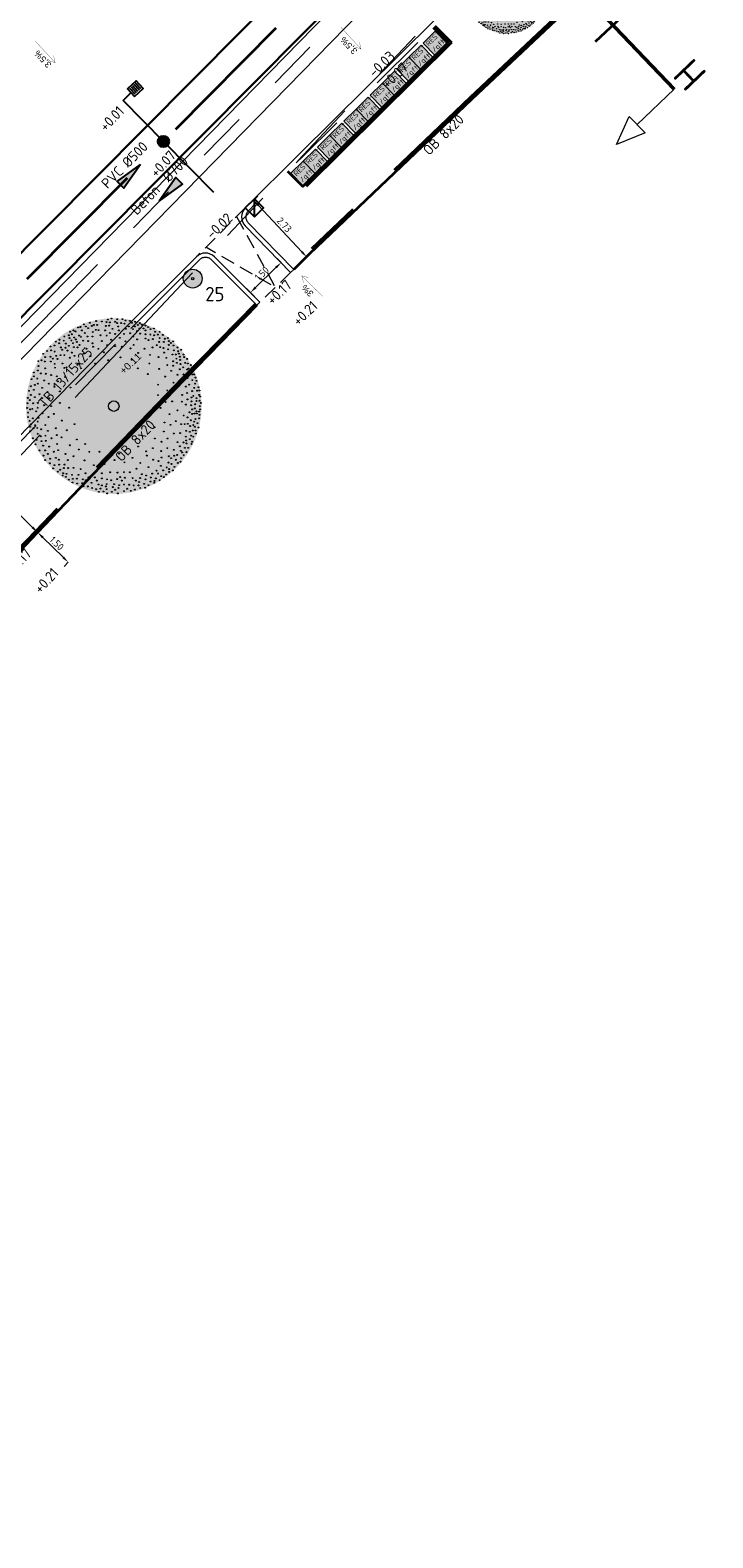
# Model space of a CAD drawing. Header units: metres. Extents: x 92403 to 95147, y 464428 to 465602.
# Tile 372 of 568: x 93112 to 93136, y 465025 to 465078. Entities that reach past the tile are written whole.
import ezdxf
from ezdxf.enums import TextEntityAlignment as Align

# ---------------------------------------------------------------- set-up
doc = ezdxf.new("R2010")
doc.units = ezdxf.units.M
for name, pattern in [('DASHED', [0.75, 0.5, -0.25]), ('RI-DRAINAGE', [19.2, 6, -1.8, 1.8, -1.8, 2.4, -1.8, 1.8, -1.8]), ('RI-GWA', [18.45, 6, -1.8, 1.75, -1.8, 1.75, -1.8, 1.75, -1.8]), ('RI-HWA', [7.4, 5, -2.4]), ('RI-HWA_KOLKAANSLUITING', [4.3, 2.5, -1.8]), ('VH-OPSLUITBAND_80X200', [14, 8, -2, 2, -2]), ('VH-TROTTOIRBAND', [15, 5, -2, 2, -2, 2, -2])]:
    doc.linetypes.add(name, pattern=pattern)
doc.layers.get('0').update_dxf_attribs({"linetype": 'CONTINUOUS'})
doc.layers.get('Defpoints').update_dxf_attribs({"linetype": 'CONTINUOUS'})
for name, color, linetype, lineweight in [('B-OI-RI-DRAINAGE_DRAIN_PVC-G', 90, 'RI-DRAINAGE', 18), ('B-WE-RI-GWA_STROOMRICHTING-S', 30, 'CONTINUOUS', 25), ('B-WE-VH-VERHARDING_FUNDERING-G', 252, 'CONTINUOUS', 18), ('B-XX-AL-HOOGTELABEL-T18-bomen', 90, 'CONTINUOUS', 18), ('N-RO-IE-MEUBILAIR_MEUBILAIR_MINICONTAINER-REST', 7, 'CONTINUOUS', 0), ('N-RO-VH-VERHARDING_HALFVERHARDING-G', 252, 'CONTINUOUS', 35), ('N-RO-VH-VERHARDING_HELLING-G', 251, 'CONTINUOUS', 9), ('N-WE-GK-KISTDAM-G', 40, 'CONTINUOUS', 30), ('N-WE-IE-MEUBILAIR_WEGMEUBILAIR_LICHTMAST-T25', 7, 'CONTINUOUS', 25), ('N-WE-RI-HWA_HULPSTUK-S', 150, 'CONTINUOUS', 25), ('N-WE-RI-HWA_KOLK_STRAATKOLK-S', 150, 'CONTINUOUS', 25), ('N-WE-RI-HWA_KOLK_TROTTOIRKOLK-S', 150, 'CONTINUOUS', 25), ('N-WE-RI-HWA_KOLKAANSLUITING-G', 150, 'RI-HWA_KOLKAANSLUITING', 25), ('N-WE-VH-KANTOPSLUITING_OPSLUITBAND_80X200-G', 7, 'VH-OPSLUITBAND_80X200', 35), ('N-WE-VH-KANTOPSLUITING_TROTTOIRBAND-G', 7, 'VH-TROTTOIRBAND', 35), ('N-WE-VH-KANTOPSLUITING_TROTTOIRBAND_130 150-T18', 10, 'CONTINUOUS', 18), ('N-WE-VH-KANTOPSLUITING_VOORKANTBAND-G', 50, 'CONTINUOUS', 35), ('X-XX-AL-HOOGTELABEL-T-afschot', 7, 'CONTINUOUS', 18), ('X-XX-AL-HOOGTELABEL-T18', 7, 'CONTINUOUS', 18), ('X-XX-AL-M', 7, 'CONTINUOUS', 18), ('X-XX-AL-T18', 7, 'CONTINUOUS', 18), ('X-XX-AL-VERWIJZING-S', 7, 'CONTINUOUS', 13)]:
    doc.layers.add(name, color=color, linetype=linetype, lineweight=lineweight)
for name, color, linetype, lineweight, true_color in [('B-OI-RI-GWA_TRANSPORTLEIDING-G', 7, 'RI-GWA', 18, 0xff8400), ('B-XX-KL-ET_LS_OV_LICHTMAST-S', 7, 'CONTINUOUS', 9, 0xff0026), ('N-OI-RI-HWA_STROOMRICHTING-S', 7, 'CONTINUOUS', 25, 0x007bff), ('N-OI-RI-HWA_TRANSPORTLEIDING-G', 7, 'RI-HWA', 35, 0x007bff), ('N-RO-GR-BOOM-V', 7, 'CONTINUOUS', 18, 0x002600)]:
    doc.layers.add(name, color=color, linetype=linetype, lineweight=lineweight, true_color=true_color)
doc.layers.add('N-RO-GR-BOOM-S', color=7, linetype='CONTINUOUS', lineweight=9, true_color=0x005700, transparency=0.3)
doc.styles.add('1_500_2mm', font='arial.ttf', dxfattribs={"height": 1})
doc.styles.add('NLCS-ISO', font='NLCS-ISO.ttf')
doc.styles.add('NLCS-ISO-M100-T18', font='NLCS-ISO.ttf', dxfattribs={"height": 0.18})
doc.styles.add('NLCS-ISO-M100-T25', font='NLCS-ISO.ttf', dxfattribs={"height": 0.25})
doc.styles.add('NLCS-ISO-M200-T18', font='NLCS-ISO.ttf', dxfattribs={"height": 0.36})
doc.styles.add('NLCS-ISO-M200-T25', font='NLCS-ISO.ttf', dxfattribs={"height": 0.5})
doc.dimstyles.new('NLCS-M100-T25-PIJL_L2_H1', dxfattribs={"dimscale": 0.1, "dimtxt": 2.5, "dimasz": 2.5, "dimexe": 2, "dimexo": 2, "dimgap": 0.7, "dimtad": 1, "dimzin": 0, "dimdsep": 46, "dimtxsty": 'NLCS-ISO-M100-T25', "dimcen": 0, "dimdle": 2, "dimclrd": 256, "dimclre": 256, "dimclrt": 256, "dimadec": 1, "dimazin": 0, "dimtfac": 1, "dimtdec": 3, "dimtofl": 0, "dimtmove": 0, "dimatfit": 3, "dimfxl": 2, "dimfxlon": 1, "dimtfillclr": 256, "dimtolj": 1, "dimtzin": 0, "dimlwd": -1, "dimlwe": -1, "dimarcsym": 0})

# ---------------------------------------------------------------- blocks, each defined once
blk = doc.blocks.new('LIGHTWEL 4M')
at = {"true_color": 0xffffff}
h = blk.add_hatch(color=7, dxfattribs=at)
h.dxf.hatch_style = 1
edge = h.paths.add_edge_path()
edge.add_arc((0, 0), 0.33, 0, 360)
at = {"color": 18, "true_color": 0x000000}
for radius in [0.33, 0.04]:
    blk.add_circle((0, 0), radius, dxfattribs=at)
blk = doc.blocks.new('minicontainers')
at = {"true_color": 0x636466, "transparency": 33554508}
h = blk.add_hatch(color=251, dxfattribs=at)
h.dxf.hatch_style = 1
h.paths.add_polyline_path([(0.6, 0.6), (0.6, 0), (0, 0), (0, 0.6)])
at = {"flags": 128}
blk.add_lwpolyline([(0.6, 0.6), (0.6, 0), (0, 0), (0, 0.6)], close=True, dxfattribs=at)
at = {"layer": 'X-XX-AL-T18', "insert": (0.059, 0.56), "char_height": 0.18, "attachment_point": 1, "style": 'NLCS-ISO-M100-T18'}
blk.add_mtext_dynamic_manual_height_columns('REST\\P/gft', width=0.43041, gutter_width=0.9, heights=[0], dxfattribs=at)
blk = doc.blocks.new('*D103')
at = {"layer": 'Defpoints', "color": 0, "transparency": 16777216}
for p in [(93112.034, 465060.658), (93112.034, 465060.658), (93113.108, 465059.61)]:
    blk.add_point(p, dxfattribs=at)
at = {"layer": 'X-XX-AL-M', "transparency": 16777216}
for p, q in [((93112.034, 465060.658), (93111.895, 465060.515)), ((93112.929, 465059.785), (93112.213, 465060.483)), ((93113.108, 465059.61), (93112.968, 465059.467))]:
    blk.add_line(p, q, dxfattribs=at)
for points in [[(93112.242, 465060.513), (93112.184, 465060.454), (93112.034, 465060.658)], [(93112.958, 465059.815), (93112.9, 465059.755), (93113.108, 465059.61)]]:
    blk.add_solid(points, dxfattribs=at)
at = {"layer": 'X-XX-AL-M', "transparency": 16777216, "insert": (93112.707, 465060.274), "char_height": 0.25, "attachment_point": 5, "rotation": 315.7035, "style": 'NLCS-ISO-M100-T25'}
blk.add_mtext('\\A1;1.50', dxfattribs=at)
blk = doc.blocks.new('*D104')
at = {"layer": 'Defpoints', "color": 0, "transparency": 16777216}
for p in [(93110.021, 465062.623), (93110.021, 465062.623), (93112.034, 465060.658)]:
    blk.add_point(p, dxfattribs=at)
at = {"layer": 'X-XX-AL-M', "transparency": 16777216}
for p, q in [((93110.021, 465062.623), (93110.16, 465062.766)), ((93111.855, 465060.833), (93110.2, 465062.448)), ((93112.034, 465060.658), (93112.174, 465060.801))]:
    blk.add_line(p, q, dxfattribs=at)
for points in [[(93110.229, 465062.478), (93110.171, 465062.418), (93110.021, 465062.623)], [(93111.885, 465060.862), (93111.826, 465060.803), (93112.034, 465060.658)]]:
    blk.add_solid(points, dxfattribs=at)
at = {"layer": 'X-XX-AL-M', "transparency": 16777216, "insert": (93111.164, 465061.78), "char_height": 0.25, "attachment_point": 5, "rotation": 315.7035, "style": 'NLCS-ISO-M100-T25'}
blk.add_mtext('\\A1;2.81', dxfattribs=at)
blk = doc.blocks.new('*D129')
at = {"layer": 'Defpoints', "color": 0, "transparency": 16777216}
for p in [(93120.573, 465070.117), (93120.908, 465069.773), (93119.834, 465068.726)]:
    blk.add_point(p, dxfattribs=at)
at = {"layer": 'X-XX-AL-M', "transparency": 16777216}
for p, q in [((93120.712, 465069.974), (93120.433, 465070.26)), ((93119.678, 465069.244), (93120.394, 465069.942)), ((93119.638, 465068.927), (93119.359, 465069.213))]:
    blk.add_line(p, q, dxfattribs=at)
for points in [[(93120.364, 465069.972), (93120.423, 465069.913), (93120.573, 465070.117)], [(93119.648, 465069.274), (93119.707, 465069.214), (93119.499, 465069.07)]]:
    blk.add_solid(points, dxfattribs=at)
at = {"layer": 'X-XX-AL-M', "transparency": 16777216, "insert": (93119.899, 465069.733), "char_height": 0.25, "attachment_point": 5, "rotation": 44.2718, "style": 'NLCS-ISO-M100-T25'}
blk.add_mtext('\\A1;1.50', dxfattribs=at)
blk = doc.blocks.new('SAL-VERWIJZING_DOORSNEDE_BOVEN-SO')
for p, q in [((-2, 9), (0, 14)), ((0, 14), (2, 9)), ((2, 9), (-2, 9)), ((0, 0), (0, 9))]:
    blk.add_line(p, q)
at = {"lineweight": 50, "style": 'NLCS-ISO'}
blk.add_attdef('...', text='', height=5, dxfattribs=at).set_placement((-0.05, -1.19), align=Align.TOP_CENTER)
blk = doc.blocks.new('*D184')
at = {"layer": 'Defpoints', "color": 0, "transparency": 16777216}
for p in [(93119.612, 465072.307), (93119.015, 465071.75), (93120.877, 465069.753)]:
    blk.add_point(p, dxfattribs=at)
at = {"layer": 'X-XX-AL-M', "transparency": 16777216}
for p, q in [((93119.466, 465072.171), (93119.759, 465072.444)), ((93121.304, 465070.494), (93119.783, 465072.125)), ((93121.328, 465070.175), (93121.621, 465070.447))]:
    blk.add_line(p, q, dxfattribs=at)
for points in [[(93119.813, 465072.153), (93119.752, 465072.096), (93119.612, 465072.307)], [(93121.334, 465070.522), (93121.273, 465070.465), (93121.474, 465070.311)]]:
    blk.add_solid(points, dxfattribs=at)
at = {"layer": 'X-XX-AL-M', "transparency": 16777216, "insert": (93120.686, 465071.442), "char_height": 0.25, "attachment_point": 5, "rotation": 313.0044, "style": 'NLCS-ISO-M100-T25'}
blk.add_mtext('\\A1;2.73', dxfattribs=at)
blk = doc.blocks.new('STRAATKOLK 415X375')
at = {"layer": 'N-WE-RI-HWA_KOLK_STRAATKOLK-S', "flags": 128}
blk.add_lwpolyline([(-0.415, 0), (0, 0), (0, 0.375), (-0.415, 0.375)], close=True, dxfattribs=at)
for points in [[(-0.344, 0.055), (-0.344, 0.32)], [(-0.275, 0.055), (-0.275, 0.32)], [(-0.207, 0.055), (-0.207, 0.32)], [(-0.137, 0.055), (-0.137, 0.32)], [(-0.068, 0.055), (-0.068, 0.32)]]:
    blk.add_lwpolyline(points, dxfattribs=at)
blk = doc.blocks.new('TROTTOIRKOLK 450X450')
at = {"layer": 'N-WE-RI-HWA_KOLK_TROTTOIRKOLK-S'}
blk.add_line((-0.45, 0), (0, 0.45), dxfattribs=at)
at = {"layer": 'N-WE-RI-HWA_KOLK_TROTTOIRKOLK-S', "flags": 128}
blk.add_lwpolyline([(-0.45, 0), (0, 0), (0, 0.45), (-0.45, 0.45)], close=True, dxfattribs=at)
blk = doc.blocks.new('*U266')
at = {"ltscale": 0.1}
blk.add_hatch(color=256, dxfattribs=at).paths.add_polyline_path([(2.5, 0), (-2.5, -0.83), (-2.5, 0.83)])
at = {"ltscale": 0.1, "flags": 128}
blk.add_lwpolyline([(2.5, 0), (-2.5, -0.83), (-2.5, 0.83)], close=True, dxfattribs=at)
at = {"ltscale": 0.1, "style": 'NLCS-ISO'}
for tag, p in [('MAT', (-0.5, 0.5)), ('BOBL', (-128.78, 0))]:
    blk.add_attdef(tag, text='', height=1.8, dxfattribs=at).set_placement(p, align=Align.BOTTOM_RIGHT)
for tag, p in [('DIA', (0.5, 0.5)), ('BOBR', (124.99, 0))]:
    blk.add_attdef(tag, text='', height=1.8, dxfattribs=at).set_placement(p, align=Align.BOTTOM_LEFT)
blk.add_attdef('JVA', text='', height=1.8, dxfattribs=at).set_placement((0, -1), align=Align.TOP_CENTER)
at = {"ltscale": 0.1, "style": 'NLCS-ISO', "flags": 1}
blk.add_attdef('PUTNR-L', text='', height=1.8, dxfattribs=at).set_placement((-0.82, -5.89), align=Align.BOTTOM_RIGHT)
blk.add_attdef('PUTNR-L', text='', height=1.8, dxfattribs=at).set_placement((1.95, -5.77), align=Align.BOTTOM_LEFT)
blk = doc.blocks.new('*U297')
at = {"layer": 'N-RO-GR-BOOM-V', "linetype": 'ByBlock', "ltscale": 1, "transparency": 33554567}
h = blk.add_hatch(color=98, dxfattribs=at)
h.dxf.hatch_style = 1
h.set_gradient(color1=(0, 51, 0), color2=(184, 200, 91), rotation=177, centered=1, name='INVCURVED')
edge = h.paths.add_edge_path()
edge.add_arc((0, 0), 1.5, 0, 360)
at = {"color": 0, "lineweight": -2}
for centre, radius in [((-0.686, 1.292), 0.00758), ((-0.609, 1.341), 0.00758), ((-0.571, 1.352), 0.00758), ((-0.544, 1.292), 0.00758), ((-0.511, 1.396), 0.00758), ((-0.478, 1.358), 0.00758), ((-0.44, 1.33), 0.00758), ((-0.407, 1.424), 0.00758), ((-0.374, 1.369), 0.00758), ((-0.341, 1.385), 0.00758), ((-0.308, 1.303), 0.00758), ((-0.303, 1.451), 0.00758), ((-0.286, 1.385), 0.00758), ((-0.259, 1.297), 0.00758), ((-0.204, 1.445), 0.00758), ((-0.149, 1.292), 0.00758), ((-0.138, 1.369), 0.00758), ((-0.127, 1.435), 0.00758), ((-0.1, 1.478), 0.00758), ((-0.078, 1.374), 0.00758), ((-0.067, 1.429), 0.00758), ((-0.04, 1.495), 0.00758), ((-0.023, 1.319), 0.00758), ((0.021, 1.44), 0.00758), ((0.059, 1.484), 0.00758), ((0.059, 1.418), 0.00758), ((0.076, 1.358), 0.00758), ((0.087, 1.292), 0.00758), ((0.125, 1.418), 0.00758), ((0.147, 1.484), 0.00758), ((0.185, 1.407), 0.00758), ((0.201, 1.462), 0.00758), ((0.207, 1.319), 0.00758), ((0.256, 1.358), 0.00758), ((0.273, 1.456), 0.00758), ((0.311, 1.424), 0.00758), ((0.328, 1.314), 0.00758), ((0.361, 1.358), 0.00758), ((0.366, 1.44), 0.00758), ((0.399, 1.281), 0.00758), ((0.41, 1.385), 0.00758), ((0.437, 1.325), 0.00758), ((0.442, 1.418), 0.00758), ((0.481, 1.391), 0.00758), ((0.508, 1.325), 0.00758), ((0.541, 1.374), 0.00758), ((0.541, 1.292), 0.00758), ((0.585, 1.347), 0.00758), ((0.629, 1.314), 0.00758), ((0.684, 1.325), 0.00758), ((-1.015, 1.035), 0.00758), ((-0.988, 1.1), 0.00758), ((-0.933, 1.073), 0.00758), ((-0.928, 1.133), 0.00758), ((-0.856, 1.117), 0.00758), ((-0.845, 1.188), 0.00758), ((-0.818, 1.067), 0.00758), ((-0.768, 1.21), 0.00758), ((-0.768, 1.029), 0.00758), ((-0.758, 1.161), 0.00758), ((-0.747, 1.27), 0.00758), ((-0.725, 1.122), 0.00758), ((-0.719, 1.226), 0.00758), ((-0.697, 1.073), 0.00758), ((-0.675, 1.172), 0.00758), ((-0.653, 1.275), 0.00758), ((-0.648, 1.139), 0.00758), ((-0.631, 1.095), 0.00758), ((-0.593, 1.204), 0.00758), ((-0.588, 1.045), 0.00758), ((-0.56, 1.183), 0.00758), ((-0.522, 1.117), 0.00758), ((-0.495, 1.248), 0.00758), ((-0.451, 1.188), 0.00758), ((-0.44, 1.111), 0.00758), ((-0.363, 1.188), 0.00758), ((-0.363, 1.073), 0.00758), ((-0.357, 1.265), 0.00758), ((-0.226, 1.21), 0.00758), ((-0.204, 1.111), 0.00758), ((-0.122, 1.204), 0.00758), ((-0.111, 1.04), 0.00758), ((-0.067, 1.248), 0.00758), ((-0.045, 1.133), 0.00758), ((0.021, 1.232), 0.00758), ((0.021, 1.024), 0.00758), ((0.103, 1.166), 0.00758), ((0.174, 1.232), 0.00758), ((0.201, 1.106), 0.00758), ((0.278, 1.243), 0.00758), ((0.333, 1.188), 0.00758), ((0.339, 1.045), 0.00758), ((0.399, 1.139), 0.00758), ((0.448, 1.237), 0.00758), ((0.541, 1.226), 0.00758), ((0.541, 1.155), 0.00758), ((0.591, 1.128), 0.00758), ((0.624, 1.221), 0.00758), ((0.667, 1.144), 0.00758), ((0.689, 1.21), 0.00758), ((0.706, 1.27), 0.00758), ((0.733, 1.04), 0.00758), ((0.75, 1.221), 0.00758), ((0.777, 1.095), 0.00758), ((0.783, 1.27), 0.00758), ((0.783, 1.161), 0.00758), ((0.837, 1.215), 0.00758), ((0.854, 1.095), 0.00758), ((0.87, 1.15), 0.00758), ((0.925, 1.161), 0.00758), ((0.941, 1.111), 0.00758), ((0.941, 1.045), 0.00758), ((0.974, 1.078), 0.00758), ((1.013, 1.106), 0.00758), ((1.018, 1.035), 0.00758), ((-1.289, 0.766), 0.00758), ((-1.234, 0.783), 0.00758), ((-1.207, 0.892), 0.00758), ((-1.174, 0.837), 0.00758), ((-1.136, 0.941), 0.00758), ((-1.081, 1.018), 0.00758), ((-1.081, 0.843), 0.00758), ((-1.07, 0.952), 0.00758), ((-1.042, 0.81), 0.00758), ((-1.01, 0.93), 0.00758), ((-0.982, 0.859), 0.00758), ((-0.96, 0.805), 0.00758), ((-0.911, 0.87), 0.00758), ((-0.906, 1.002), 0.00758), ((-0.884, 0.963), 0.00758), ((-0.845, 0.87), 0.00758), ((-0.823, 0.996), 0.00758), ((-0.79, 0.947), 0.00758), ((-0.752, 0.826), 0.00758), ((-0.719, 0.914), 0.00758), ((-0.681, 1.007), 0.00758), ((-0.67, 0.859), 0.00758), ((-0.62, 1.002), 0.00758), ((-0.511, 0.897), 0.00758), ((-0.467, 0.98), 0.00758), ((-0.396, 0.854), 0.00758), ((-0.352, 1.013), 0.00758), ((-0.264, 0.98), 0.00758), ((-0.171, 0.919), 0.00758), ((-0.094, 0.783), 0.00758), ((0.114, 0.832), 0.00758), ((0.136, 1.013), 0.00758), ((0.284, 0.985), 0.00758), ((0.306, 0.794), 0.00758), ((0.415, 0.908), 0.00758), ((0.525, 0.98), 0.00758), ((0.618, 0.875), 0.00758), ((0.662, 1.002), 0.00758), ((0.761, 0.837), 0.00758), ((0.794, 1.007), 0.00758), ((0.848, 0.991), 0.00758), ((0.859, 0.914), 0.00758), ((0.897, 0.826), 0.00758), ((0.93, 0.969), 0.00758), ((1.002, 0.881), 0.00758), ((1.013, 0.766), 0.00758), ((1.024, 0.952), 0.00758), ((1.057, 0.881), 0.00758), ((1.068, 0.81), 0.00758), ((1.089, 1.002), 0.00758), ((1.1, 0.936), 0.00758), ((1.111, 0.897), 0.00758), ((1.128, 0.843), 0.00758), ((1.133, 0.788), 0.00758), ((1.149, 0.963), 0.00758), ((1.188, 0.881), 0.00758), ((1.204, 0.837), 0.00758), ((1.254, 0.805), 0.00758), ((-1.366, 0.574), 0.00758), ((-1.366, 0.508), 0.00758), ((-1.295, 0.607), 0.00758), ((-1.284, 0.684), 0.00758), ((-1.245, 0.558), 0.00758), ((-1.18, 0.761), 0.00758), ((-1.174, 0.645), 0.00758), ((-1.163, 0.552), 0.00758), ((-1.075, 0.761), 0.00758), ((-1.07, 0.53), 0.00758), ((-1.01, 0.722), 0.00758), ((-1.004, 0.656), 0.00758), ((-0.971, 0.508), 0.00758), ((-0.878, 0.728), 0.00758), ((-0.845, 0.651), 0.00758), ((-0.807, 0.662), 0.00758), ((-0.62, 0.706), 0.00758), ((-0.56, 0.645), 0.00758), ((-0.319, 0.728), 0.00758), ((0.41, 0.645), 0.00758), ((0.58, 0.547), 0.00758), ((0.607, 0.728), 0.00758), ((0.777, 0.634), 0.00758), ((0.914, 0.7), 0.00758), ((0.98, 0.602), 0.00758), ((1.013, 0.689), 0.00758), ((1.078, 0.739), 0.00758), ((1.089, 0.536), 0.00758), ((1.128, 0.629), 0.00758), ((1.139, 0.717), 0.00758), ((1.182, 0.662), 0.00758), ((1.188, 0.541), 0.00758), ((1.221, 0.739), 0.00758), ((1.254, 0.624), 0.00758), ((1.254, 0.558), 0.00758), ((1.265, 0.728), 0.00758), ((1.276, 0.64), 0.00758), ((1.314, 0.7), 0.00758), ((1.33, 0.624), 0.00758), ((1.341, 0.541), 0.00758), ((1.352, 0.591), 0.00758), ((1.374, 0.541), 0.00758), ((-1.448, 0.262), 0.00758), ((-1.415, 0.339), 0.00758), ((-1.404, 0.459), 0.00758), ((-1.366, 0.278), 0.00758), ((-1.349, 0.361), 0.00758), ((-1.306, 0.47), 0.00758), ((-1.295, 0.383), 0.00758), ((-1.223, 0.311), 0.00758), ((-1.191, 0.437), 0.00758), ((-1.108, 0.383), 0.00758), ((-1.015, 0.328), 0.00758), ((-0.955, 0.421), 0.00758), ((-0.922, 0.251), 0.00758), ((-0.829, 0.497), 0.00758), ((-0.741, 0.317), 0.00758), ((0.755, 0.366), 0.00758), ((0.876, 0.503), 0.00758), ((0.914, 0.267), 0.00758), ((1.018, 0.4), 0.00758), ((1.018, 0.278), 0.00758), ((1.128, 0.372), 0.00758), ((1.21, 0.459), 0.00758), ((1.232, 0.333), 0.00758), ((1.259, 0.481), 0.00758), ((1.287, 0.366), 0.00758), ((1.336, 0.256), 0.00758), ((1.341, 0.443), 0.00758), ((1.374, 0.311), 0.00758), ((1.391, 0.383), 0.00758), ((1.396, 0.486), 0.00758), ((1.413, 0.432), 0.00758), ((1.424, 0.262), 0.00758), ((1.446, 0.322), 0.00758), ((1.462, 0.267), 0.00758), ((-1.475, 0.048), 0.00758), ((-1.468, 0.139), 0.00758), ((-1.432, 0.103), 0.00758), ((-1.415, 0.191), 0.00758), ((-1.377, 0.048), 0.00758), ((-1.349, 0.153), 0.00758), ((-1.295, 0.054), 0.00758), ((-1.267, 0.202), 0.00758), ((-1.223, 0.136), 0.00758), ((-1.191, 0.015), 0.00758), ((-1.13, 0.24), 0.00758), ((-1.103, 0.136), 0.00758), ((-1.07, -0.001), 0.00758), ((-0.922, 0.054), 0.00758), ((0, 0), 0.09), ((0.755, 0.187), 0.00758), ((0.881, 0.07), 0.00758), ((0.996, 0.081), 0.00758), ((1.16, 0.076), 0.00758), ((1.166, 0.191), 0.00758), ((1.232, 0.026), 0.00758), ((1.254, 0.224), 0.00758), ((1.259, 0.114), 0.00758), ((1.32, 0.015), 0.00758), ((1.325, 0.147), 0.00758), ((1.325, 0.081), 0.00758), ((1.358, 0.174), 0.00758), ((1.391, 0.032), 0.00758), ((1.413, 0.136), 0.00758), ((1.413, 0.087), 0.00758), ((1.457, 0.191), 0.00758), ((1.462, 0.092), 0.00758), ((1.468, -0.001), 0.00758), ((1.473, 0.164), 0.00758), ((1.484, 0.054), 0.00758), ((-1.479, -0.031), 0.00758), ((-1.465, -0.111), 0.00758), ((-1.465, -0.187), 0.00758), ((-1.437, -0.253), 0.00758), ((-1.426, -0.056), 0.00758), ((-1.391, -0.047), 0.00758), ((-1.382, -0.209), 0.00758), ((-1.327, -0.089), 0.00758), ((-1.3, -0.028), 0.00758), ((-1.3, -0.264), 0.00758), ((-1.284, -0.198), 0.00758), ((-1.218, -0.122), 0.00758), ((-1.114, -0.187), 0.00758), ((-1.026, -0.133), 0.00758), ((-0.889, -0.247), 0.00758), ((-0.763, -0.028), 0.00758), ((0.799, -0.032), 0.00758), ((0.952, -0.138), 0.00758), ((1.057, -0.258), 0.00758), ((1.089, -0.072), 0.00758), ((1.193, -0.16), 0.00758), ((1.259, -0.193), 0.00758), ((1.292, -0.105), 0.00758), ((1.314, -0.242), 0.00758), ((1.336, -0.056), 0.00758), ((1.336, -0.133), 0.00758), ((1.38, -0.127), 0.00758), ((1.385, -0.039), 0.00758), ((1.396, -0.22), 0.00758), ((1.413, -0.089), 0.00758), ((1.418, -0.127), 0.00758), ((1.457, -0.094), 0.00758), ((1.457, -0.209), 0.00758), ((1.462, -0.149), 0.00758), ((1.473, -0.056), 0.00758), ((-1.429, -0.354), 0.00758), ((-1.426, -0.428), 0.00758), ((-1.415, -0.313), 0.00758), ((-1.371, -0.379), 0.00758), ((-1.342, -0.326), 0.00758), ((-1.306, -0.374), 0.00758), ((-1.3, -0.472), 0.00758), ((-1.245, -0.516), 0.00758), ((-1.24, -0.396), 0.00758), ((-1.169, -0.324), 0.00758), ((-1.169, -0.505), 0.00758), ((-1.125, -0.423), 0.00758), ((-0.988, -0.379), 0.00758), ((-0.971, -0.494), 0.00758), ((-0.801, -0.412), 0.00758), ((-0.67, -0.308), 0.00758), ((0.695, -0.361), 0.00758), ((0.854, -0.434), 0.00758), ((0.865, -0.28), 0.00758), ((0.969, -0.319), 0.00758), ((1.024, -0.467), 0.00758), ((1.133, -0.461), 0.00758), ((1.149, -0.308), 0.00758), ((1.21, -0.308), 0.00758), ((1.232, -0.522), 0.00758), ((1.237, -0.423), 0.00758), ((1.265, -0.302), 0.00758), ((1.298, -0.439), 0.00758), ((1.303, -0.341), 0.00758), ((1.32, -0.505), 0.00758), ((1.347, -0.417), 0.00758), ((1.358, -0.324), 0.00758), ((1.358, -0.522), 0.00758), ((1.371, -0.266), 0.00758), ((1.385, -0.352), 0.00758), ((1.396, -0.417), 0.00758), ((1.402, -0.467), 0.00758), ((1.429, -0.291), 0.00758), ((1.448, -0.365), 0.00758), ((-1.382, -0.549), 0.00758), ((-1.338, -0.653), 0.00758), ((-1.317, -0.576), 0.00758), ((-1.267, -0.757), 0.00758), ((-1.234, -0.598), 0.00758), ((-1.207, -0.675), 0.00758), ((-1.174, -0.757), 0.00758), ((-1.163, -0.593), 0.00758), ((-1.103, -0.691), 0.00758), ((-1.064, -0.549), 0.00758), ((-1.026, -0.779), 0.00758), ((-0.966, -0.647), 0.00758), ((-0.95, -0.752), 0.00758), ((-0.895, -0.533), 0.00758), ((-0.752, -0.669), 0.00758), ((-0.631, -0.571), 0.00758), ((-0.599, -0.741), 0.00758), ((-0.489, -0.647), 0.00758), ((-0.418, -0.779), 0.00758), ((-0.243, -0.779), 0.00758), ((0.415, -0.69), 0.00758), ((0.552, -0.772), 0.00758), ((0.667, -0.719), 0.00758), ((0.7, -0.554), 0.00758), ((0.81, -0.768), 0.00758), ((0.816, -0.609), 0.00758), ((0.914, -0.719), 0.00758), ((0.919, -0.554), 0.00758), ((1.024, -0.746), 0.00758), ((1.089, -0.615), 0.00758), ((1.128, -0.686), 0.00758), ((1.144, -0.763), 0.00758), ((1.188, -0.62), 0.00758), ((1.215, -0.713), 0.00758), ((1.237, -0.587), 0.00758), ((1.243, -0.636), 0.00758), ((1.27, -0.713), 0.00758), ((1.298, -0.565), 0.00758), ((1.325, -0.647), 0.00758), ((1.336, -0.609), 0.00758), ((-1.202, -0.845), 0.00758), ((-1.174, -0.921), 0.00758), ((-1.125, -0.817), 0.00758), ((-1.092, -0.976), 0.00758), ((-1.086, -0.899), 0.00758), ((-1.015, -1.009), 0.00758), ((-0.988, -0.883), 0.00758), ((-0.939, -0.916), 0.00758), ((-0.933, -0.998), 0.00758), ((-0.84, -0.998), 0.00758), ((-0.823, -0.817), 0.00758), ((-0.785, -0.921), 0.00758), ((-0.686, -0.856), 0.00758), ((-0.5, -0.927), 0.00758), ((-0.341, -1.009), 0.00758), ((-0.16, -0.987), 0.00758), ((0.01, -0.921), 0.00758), ((0.092, -0.811), 0.00758), ((0.18, -0.96), 0.00758), ((0.317, -0.883), 0.00758), ((0.453, -0.971), 0.00758), ((0.563, -0.845), 0.00758), ((0.673, -0.916), 0.00758), ((0.761, -0.938), 0.00758), ((0.805, -1.02), 0.00758), ((0.816, -0.877), 0.00758), ((0.936, -0.965), 0.00758), ((0.941, -0.856), 0.00758), ((0.98, -0.888), 0.00758), ((0.985, -0.987), 0.00758), ((1.031, -0.847), 0.00758), ((1.035, -1.036), 0.00758), ((1.057, -0.916), 0.00758), ((1.084, -0.834), 0.00758), ((1.095, -0.971), 0.00758), ((1.139, -0.949), 0.00758), ((1.149, -0.888), 0.00758), ((1.166, -0.79), 0.00758), ((1.193, -0.839), 0.00758), ((1.243, -0.785), 0.00758), ((-1.037, -1.064), 0.00758), ((-0.955, -1.119), 0.00758), ((-0.917, -1.086), 0.00758), ((-0.873, -1.185), 0.00758), ((-0.867, -1.146), 0.00758), ((-0.851, -1.058), 0.00758), ((-0.818, -1.207), 0.00758), ((-0.807, -1.157), 0.00758), ((-0.779, -1.058), 0.00758), ((-0.768, -1.256), 0.00758), ((-0.714, -1.174), 0.00758), ((-0.7, -1.241), 0.00758), ((-0.686, -1.053), 0.00758), ((-0.631, -1.239), 0.00758), ((-0.604, -1.174), 0.00758), ((-0.566, -1.075), 0.00758), ((-0.527, -1.25), 0.00758), ((-0.484, -1.146), 0.00758), ((-0.478, -1.266), 0.00758), ((-0.434, -1.217), 0.00758), ((-0.33, -1.135), 0.00758), ((-0.324, -1.217), 0.00758), ((-0.292, -1.272), 0.00758), ((-0.204, -1.146), 0.00758), ((-0.204, -1.234), 0.00758), ((-0.116, -1.25), 0.00758), ((-0.062, -1.13), 0.00758), ((-0.045, -1.266), 0.00758), ((0.059, -1.245), 0.00758), ((0.065, -1.135), 0.00758), ((0.109, -1.212), 0.00758), ((0.136, -1.272), 0.00758), ((0.174, -1.13), 0.00758), ((0.19, -1.223), 0.00758), ((0.273, -1.13), 0.00758), ((0.322, -1.228), 0.00758), ((0.377, -1.272), 0.00758), ((0.388, -1.069), 0.00758), ((0.448, -1.228), 0.00758), ((0.481, -1.163), 0.00758), ((0.541, -1.25), 0.00758), ((0.552, -1.185), 0.00758), ((0.591, -1.042), 0.00758), ((0.629, -1.288), 0.00758), ((0.631, -1.219), 0.00758), ((0.656, -1.152), 0.00758), ((0.695, -1.277), 0.00758), ((0.717, -1.234), 0.00758), ((0.728, -1.102), 0.00758), ((0.755, -1.152), 0.00758), ((0.783, -1.266), 0.00758), ((0.81, -1.196), 0.00758), ((0.843, -1.097), 0.00758), ((0.854, -1.212), 0.00758), ((0.892, -1.168), 0.00758), ((0.903, -1.047), 0.00758), ((0.947, -1.075), 0.00758), ((0.947, -1.124), 0.00758), ((1.007, -1.097), 0.00758), ((-0.703, -1.305), 0.00758), ((-0.626, -1.321), 0.00758), ((-0.538, -1.316), 0.00758), ((-0.516, -1.365), 0.00758), ((-0.445, -1.371), 0.00758), ((-0.379, -1.31), 0.00758), ((-0.368, -1.398), 0.00758), ((-0.303, -1.42), 0.00758), ((-0.259, -1.338), 0.00758), ((-0.254, -1.464), 0.00758), ((-0.226, -1.409), 0.00758), ((-0.204, -1.354), 0.00758), ((-0.177, -1.458), 0.00758), ((-0.138, -1.371), 0.00758), ((-0.122, -1.332), 0.00758), ((-0.122, -1.42), 0.00758), ((-0.111, -1.491), 0.00758), ((-0.034, -1.464), 0.00758), ((-0.018, -1.382), 0.00758), ((0.004, -1.332), 0.00758), ((0.023, -1.428), 0.00758), ((0.07, -1.491), 0.00758), ((0.081, -1.398), 0.00758), ((0.092, -1.349), 0.00758), ((0.174, -1.338), 0.00758), ((0.174, -1.453), 0.00758), ((0.226, -1.411), 0.00758), ((0.262, -1.343), 0.00758), ((0.289, -1.447), 0.00758), ((0.339, -1.354), 0.00758), ((0.361, -1.426), 0.00758), ((0.421, -1.354), 0.00758), ((0.434, -1.296), 0.00758), ((0.453, -1.398), 0.00758), ((0.519, -1.327), 0.00758), ((0.536, -1.393), 0.00758), ((0.591, -1.349), 0.00758), ((0.689, -1.31), 0.00758)]:
    blk.add_circle(centre, radius, dxfattribs=at)
blk = doc.blocks.new('SRI-HULP_INLAAT_KOLK-SO')
h = blk.add_hatch(color=256)
edge = h.paths.add_edge_path()
edge.add_arc((0, 0), 1, 0, 360)
blk.add_circle((0, 0), 1)
blk = doc.blocks.new('*U376')
at = {"ltscale": 0.1}
blk.add_hatch(color=256, dxfattribs=at).paths.add_polyline_path([(-2.5, 0), (2.5, -0.83), (2.5, 0.83)])
at = {"ltscale": 0.1, "flags": 128}
blk.add_lwpolyline([(-2.5, 0), (2.5, -0.83), (2.5, 0.83)], close=True, dxfattribs=at)
at = {"ltscale": 0.1, "style": 'NLCS-ISO'}
for tag, p in [('MAT', (-1, 0.5)), ('BOBL', (-157.59, 0))]:
    blk.add_attdef(tag, text='', height=1.8, dxfattribs=at).set_placement(p, align=Align.BOTTOM_RIGHT)
for tag, p in [('DIA', (1, 0.5)), ('BOBR', (156.22, 0))]:
    blk.add_attdef(tag, text='', height=1.8, dxfattribs=at).set_placement(p, align=Align.BOTTOM_LEFT)
blk.add_attdef('JVA', text='', height=1.8, dxfattribs=at).set_placement((0, -1), align=Align.TOP_CENTER)

msp = doc.modelspace()

# ---------------------------------------------------------------- linework, layer by layer
at = {"layer": 'B-OI-RI-DRAINAGE_DRAIN_PVC-G', "color": 4, "elevation": 0.1, "flags": 128}
msp.add_lwpolyline([(93087.042, 465037.419), (93135.245628, 465088.65866)], dxfattribs=at)
at = {"layer": 'B-OI-RI-GWA_TRANSPORTLEIDING-G'}
msp.add_lwpolyline([(93185.772, 465166.92), (93176.007, 465155.086), (93139.939, 465096.436), (93093.361, 465048.812), (93048.208, 465002.656), (93002.339, 464961.664)], dxfattribs=at)
at = {"layer": 'B-WE-VH-VERHARDING_FUNDERING-G', "lineweight": 13, "flags": 128}
for points in [[(93185.463476, 465167.174583), (93175.680812, 465155.319177), (93139.621728, 465096.683675), (93093.075034, 465049.091685), (93047.931452, 465002.945312), (93002.072458, 464961.962254)], [(93186.080524, 465166.665417), (93176.333188, 465154.852823), (93140.256272, 465096.188325), (93093.646966, 465048.532315), (93048.484548, 465002.366688), (93002.605542, 464961.365746)]]:
    msp.add_lwpolyline(points, dxfattribs=at)
at = {"layer": 'N-OI-RI-HWA_TRANSPORTLEIDING-G', "flags": 128}
msp.add_lwpolyline([(93096.017366, 465053.798123), (93134.570687, 465092.609508)], dxfattribs=at)
at = {"layer": 'N-RO-VH-VERHARDING_HALFVERHARDING-G', "flags": 128}
msp.add_lwpolyline([(93142.027419, 465087.637517), (93137.680921, 465083.670634), (93137.392212, 465083.393782), (93134.485792, 465080.5859), (93131.591986, 465077.86262)], dxfattribs=at)
at = {"layer": 'N-RO-VH-VERHARDING_HELLING-G', "linetype": 'DASHED', "flags": 128}
for points in [[(93119.319899, 465072.038167), (93117.602474, 465070.320303)], [(93119.014682, 465071.732872), (93120.371058, 465069.249179), (93117.936187, 465070.654101)], [(93120.908085, 465069.772726), (93119.834031, 465068.725631)]]:
    msp.add_lwpolyline(points, dxfattribs=at)
at = {"layer": 'N-WE-GK-KISTDAM-G', "flags": 128}
msp.add_lwpolyline([(93007.319329, 464967.705974), (93051.741926, 465007.125389), (93051.773649, 465007.089639), (93096.591282, 465053.24079), (93135.514384, 465092.424358), (93134.410574, 465093.583487), (93095.449797, 465054.361918), (93050.625817, 465008.204306), (93050.65754, 465008.168556), (93006.323734, 464968.827932)], close=True, dxfattribs=at)
at = {"layer": 'N-WE-RI-HWA_KOLKAANSLUITING-G', "flags": 128}
for points in [[(93116.445829, 465074.363328), (93115.029588, 465075.799165), (93115.3095, 465076.075258)], [(93116.445829, 465074.363328), (93119.179629, 465071.591702), (93119.479019, 465071.879088)]]:
    msp.add_lwpolyline(points, dxfattribs=at)
at = {"layer": 'N-WE-VH-KANTOPSLUITING_OPSLUITBAND_80X200-G', "flags": 128}
for points in [[(93125.967544, 465078.422754), (93126.551169, 465077.8326), (93121.336596, 465072.675712), (93120.752842, 465073.259317)], [(93130.343371, 465078.857203), (93127.206298, 465075.904992), (93121.508491, 465070.469788), (93120.959645, 465069.934719)], [(93119.6717, 465068.675815), (93117.121646, 465066.059551), (93114.431985, 465063.274863), (93111.957874, 465060.69372), (93110.137518, 465058.77683)]]:
    msp.add_lwpolyline(points, dxfattribs=at)
at = {"layer": 'N-WE-VH-KANTOPSLUITING_TROTTOIRBAND-G', "lineweight": 15, "flags": 128}
msp.add_lwpolyline([(93130.398197, 465078.798944), (93129.462617, 465079.793109), (93128.70453, 465080.618321, 0.420073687), (93128.276277, 465080.632196), (93126.025913, 465078.480477), (93121.320229, 465073.826849), (93119.425979, 465071.932115, 0.410458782), (93119.423327, 465071.510591), (93121.01549, 465069.877436)], format="xyb", dxfattribs=at)
at = {"layer": 'N-WE-VH-KANTOPSLUITING_TROTTOIRBAND-G', "lineweight": 15}
msp.add_lwpolyline([(93110.194713, 465058.720882), (93108.477048, 465060.401109, -0.414213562), (93108.472373, 465060.825348), (93115.29883, 465067.80391), (93117.708554, 465070.21425, -0.414213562), (93118.132818, 465070.214304), (93119.728281, 465068.61925)], format="xyb", dxfattribs=at)
at = {"layer": 'N-WE-VH-KANTOPSLUITING_VOORKANTBAND-G', "linetype": 'Continuous', "lineweight": 15, "flags": 128}
msp.add_lwpolyline([(93130.398197, 465078.798944), (93130.507432, 465078.901743), (93129.57247, 465079.895251), (93128.814994, 465080.719799, 0.420073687), (93128.172614, 465080.740612), (93125.921337, 465078.58802), (93121.214451, 465073.933203), (93119.319899, 465072.038167, 0.410458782), (93119.315922, 465071.405881), (93120.908085, 465069.772726), (93121.01549, 465069.877436)], format="xyb", dxfattribs=at)
at = {"layer": 'N-WE-VH-KANTOPSLUITING_VOORKANTBAND-G', "flags": 128}
for points in [[(93130.398197, 465078.798944), (93127.261321, 465075.846918), (93121.564024, 465070.412202), (93121.01549, 465069.877436)], [(93125.910662, 465078.366501), (93126.438034, 465077.833229), (93121.336902, 465072.788528), (93120.809403, 465073.315893)], [(93119.728281, 465068.61925), (93117.179061, 465066.003842), (93114.489633, 465063.219395), (93112.015756, 465060.638496), (93110.194713, 465058.720882)]]:
    msp.add_lwpolyline(points, dxfattribs=at)
at = {"layer": 'N-WE-VH-KANTOPSLUITING_VOORKANTBAND-G', "linetype": 'Continuous', "lineweight": 15}
msp.add_lwpolyline([(93119.728281, 465068.61925), (93119.834031, 465068.725631), (93118.23887, 465070.320384, 0.414213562), (93117.602474, 465070.320303), (93115.192173, 465067.909385), (93108.365145, 465060.930239, 0.414213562), (93108.372157, 465060.293881), (93110.09141, 465058.612101), (93110.194713, 465058.720882)], format="xyb", dxfattribs=at)
at = {"layer": 'X-XX-AL-HOOGTELABEL-T-afschot', "const_width": 0.008865}
for points in [[(93111.950942, 465077.884331), (93112.649802, 465077.131254)], [(93122.678786, 465078.360609), (93123.377646, 465077.607533)], [(93112.595116, 465077.370763), (93112.649802, 465077.131254), (93112.415038, 465077.20365)], [(93123.322961, 465077.847041), (93123.377646, 465077.607533), (93123.142883, 465077.679928)], [(93121.53431, 465069.593626), (93121.296373, 465069.654788), (93121.362375, 465069.418147)], [(93122.030219, 465068.93576), (93121.296373, 465069.654788)]]:
    msp.add_lwpolyline(points, dxfattribs=at)
at = {"layer": 'X-XX-AL-VERWIJZING-S', "lineweight": 50, "flags": 128}
msp.add_lwpolyline([(93134.364949, 465076.199889), (93121.933099, 465089.196111)], dxfattribs=at)

# ---------------------------------------------------------------- block references
at = {"layer": 'B-WE-RI-GWA_STROOMRICHTING-S', "xscale": 0.2, "yscale": 0.2, "zscale": 0.2, "rotation": 45.63617462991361}
msp.add_blockref('*U376', (93116.65, 465072.624), dxfattribs=at).add_auto_attribs({'MAT': 'Beton', 'DIA': '%%C700', 'BOBL': '-1,87', 'BOBR': '-1,80'})
at = {"layer": 'B-XX-KL-ET_LS_OV_LICHTMAST-S'}
msp.add_blockref('LIGHTWEL 4M', (93117.474821, 465069.556139), dxfattribs=at)
at = {"layer": 'N-OI-RI-HWA_STROOMRICHTING-S', "xscale": 0.2, "yscale": 0.2, "zscale": 0.2, "rotation": 45.19111990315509}
msp.add_blockref('*U266', (93115.294026, 465073.203815), dxfattribs=at).add_auto_attribs({'MAT': 'PVC', 'DIA': '%%C500', 'BOBL': '-1,78', 'BOBR': '-1,84'})
at = {"layer": 'N-RO-GR-BOOM-S'}
for p, xscale, yscale, zscale in [((93128.483644, 465079.542883), 0.9366564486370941, 0.9366564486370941, 0.9366564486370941), ((93114.706714, 465065.085699), 2.054000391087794, 2.054000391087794, 2.054000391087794)]:
    msp.add_blockref('*U297', p, dxfattribs=dict(at, xscale=xscale, yscale=yscale, zscale=zscale))
at = {"layer": 'N-RO-IE-MEUBILAIR_MEUBILAIR_MINICONTAINER-REST', "color": 0}
for p, rotation in [((93125.975835, 465077.380884), 44.5293498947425), ((93125.049076, 465076.469227), 44.5293498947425), ((93125.476811, 465076.889992), 44.5293498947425), ((93124.550052, 465075.978335), 44.5293498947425), ((93124.122318, 465075.557571), 44.5293498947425), ((93123.623294, 465075.066678), 44.52934989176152), ((93123.195559, 465074.645914), 44.52934989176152), ((93122.696535, 465074.155022), 44.52934989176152), ((93122.2688, 465073.734257), 44.52934989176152), ((93121.342042, 465072.8226), 44.52934989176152), ((93121.769776, 465073.243365), 44.52934989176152)]:
    msp.add_blockref('minicontainers', p, dxfattribs=dict(at, rotation=rotation))
at = {"layer": 'N-WE-RI-HWA_HULPSTUK-S', "xscale": 0.2, "yscale": 0.2, "zscale": 0.2, "rotation": 43.90790247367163}
msp.add_blockref('SRI-HULP_INLAAT_KOLK-SO', (93116.445829, 465074.363328), dxfattribs=at)
at = {"layer": 'N-WE-RI-HWA_KOLK_STRAATKOLK-S'}
for name, p, rotation in [('STRAATKOLK 415X375', (93115.740989, 465076.220857), 42.95992850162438), ('TROTTOIRKOLK 450X450', (93119.956295, 465072.038248), 45.00732741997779)]:
    msp.add_blockref(name, p, dxfattribs=dict(at, rotation=rotation))
at = {"layer": 'X-XX-AL-VERWIJZING-S', "xscale": 0.2000000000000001, "yscale": 0.2000000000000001, "zscale": 0.2000000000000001, "rotation": 133.7290164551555}
msp.add_blockref('SAL-VERWIJZING_DOORSNEDE_BOVEN-SO', (93134.364949, 465076.199889), dxfattribs=at).add_auto_attribs({'...': 'H'})

# ---------------------------------------------------------------- texts
at = {"layer": 'B-XX-AL-HOOGTELABEL-T18-bomen', "insert": (93114.884615, 465066.364475), "char_height": 0.25, "width": 4.66934953, "attachment_point": 1, "rotation": 43.7537775, "style": '1_500_2mm'}
msp.add_mtext('+0.11', dxfattribs=at)
at = {"layer": 'N-WE-IE-MEUBILAIR_WEGMEUBILAIR_LICHTMAST-T25', "insert": (93117.914243, 465069.263267), "char_height": 0.5, "attachment_point": 1, "style": 'NLCS-ISO-M200-T25'}
msp.add_mtext_dynamic_manual_height_columns('25', width=3.78348824, gutter_width=6.25, heights=[0], dxfattribs=at)
at = {"layer": 'N-WE-VH-KANTOPSLUITING_TROTTOIRBAND_130 150-T18', "char_height": 0.36, "width": 4.66934953, "attachment_point": 1, "style": 'NLCS-ISO-M200-T18'}
for s, insert, rotation in [('OB 8x20', (93125.51028, 465074.107398), 44.6672799), ('TB 13/15x25', (93112.024, 465065.232946), 49.1108022), ('OB 8x20', (93114.716481, 465063.354575), 46.528709)]:
    msp.add_mtext(s, dxfattribs=dict(at, insert=insert, rotation=rotation))
at = {"layer": 'X-XX-AL-HOOGTELABEL-T-afschot', "char_height": 0.22, "width": 4.66934953, "style": '1_500_2mm'}
for s, insert, attachment_point, rotation in [('3,5%', (93122.624884, 465077.909962), 3, 133.2035803), ('3,5%', (93111.89704, 465077.433684), 3, 133.2035803), ('3%', (93121.578275, 465068.8941), 1, 135.2422561)]:
    msp.add_mtext(s, dxfattribs=dict(at, insert=insert, attachment_point=attachment_point, rotation=rotation))
at = {"layer": 'X-XX-AL-HOOGTELABEL-T18', "char_height": 0.36, "width": 4.66934953, "attachment_point": 1, "style": 'NLCS-ISO-M200-T18'}
for s, insert, rotation in [('-0.03', (93123.597301, 465076.850301), 43.7537775), ('+0.07', (93124.061431, 465076.447931), 43.7537775), ('+0.01', (93114.165323, 465074.937989), 46.2225383), ('+0.07', (93115.940216, 465073.319541), 47.0649942), ('-0.02', (93117.903086, 465071.174109), 43.7537775), ('+0.17', (93120.027143, 465068.865344), 43.7537775), ('+0.21', (93120.935358, 465068.131811), 43.9028587), ('+0.17', (93110.921576, 465059.405309), 47.2461092), ('+0.21', (93111.872788, 465058.728462), 47.3951904)]:
    msp.add_mtext(s, dxfattribs=dict(at, insert=insert, rotation=rotation))

# ---------------------------------------------------------------- dimensions: what is measured, and where the dimension line sits
at = {"layer": 'X-XX-AL-M'}
for p1, p2, distance, picture, middle in [((93120.876603, 465069.753498), (93119.014596, 465071.749949), -0.817453, '*D184', (93120.686008, 465071.442272)), ((93119.834031, 465068.725631), (93120.908085, 465069.772726), 0.480604, '*D129', (93119.899444, 465069.732935)), ((93112.034409, 465060.657956), (93110.020765, 465062.622748), 0, '*D104', (93111.163769, 465061.779921)), ((93113.108054, 465059.610357), (93112.034409, 465060.657956), 0, '*D103', (93112.707414, 465060.273725))]:
    dim = msp.add_aligned_dim(p1=p1, p2=p2, distance=distance, dimstyle='NLCS-M100-T25-PIJL_L2_H1', dxfattribs=at)
    dim.commit()
    dim.dimension.update_dxf_attribs({"geometry": picture, "text_midpoint": middle})

doc.saveas('drawing.dxf')
